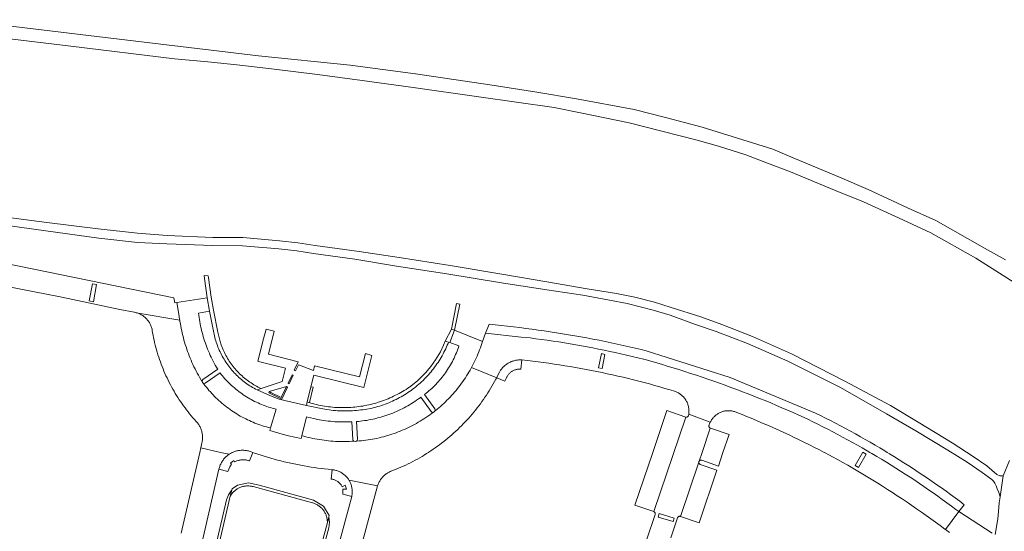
# Model space of a CAD drawing. Extents: x 152825 to 164088, y 457113 to 463005.
# Tile 323 of 364: x 157738 to 157963, y 461982 to 462099. Entities that reach past the tile are written whole.
import ezdxf

# ---------------------------------------------------------------- set-up
doc = ezdxf.new("R2010")
doc.units = 0
doc.header["$LTSCALE"] = 0.5
for name, color, linetype, lineweight in [('B-PV-VH-GESLOTENVERHARDING_ASFALT-GV', 251, 'CONTINUOUS', 18), ('B-PV-VH-ONVERHARD_ZAND-GV', 251, 'CONTINUOUS', 18), ('B-PV-VH-OPENVERHARDING_BETONSTRAATSTEEN-GV', 251, 'CONTINUOUS', 18)]:
    doc.layers.add(name, color=color, linetype=linetype, lineweight=lineweight)

msp = doc.modelspace()

# ---------------------------------------------------------------- linework, layer by layer
at = {"layer": 'B-PV-VH-GESLOTENVERHARDING_ASFALT-GV', "flags": 128}
for points in [[(157962.758, 462043.857), (157957.992, 462046.541), (157946.878, 462052.819), (157940.433, 462055.704), (157931.491, 462059.879), (157924.918, 462062.702), (157914.895, 462066.872), (157909.774, 462069.021), (157893.656, 462074.056), (157885.576, 462076.189), (157878.149, 462078.052), (157864.998, 462080.528), (157855.912, 462082.04), (157845.723, 462083.62), (157828.244, 462086.217), (157813.369, 462088.161), (157792.479, 462090.289), (157753.755, 462094.945), (157723.969, 462098.528)], [(157722.432, 462095.739), (157749.661, 462092.504), (157773.293, 462089.637), (157780.944, 462088.918), (157787.545, 462088.229), (157795.447, 462087.342), (157805.891, 462086.029), (157816.097, 462084.666), (157827.735, 462083.08), (157842.709, 462081.001), (157859.904, 462078.571), (157865.886, 462077.326), (157876.972, 462075.024), (157884.4, 462073.16), (157892.497, 462071.074), (157897.388, 462069.71), (157903.546, 462067.747), (157908.542, 462065.853), (157913.735, 462063.89), (157923.759, 462059.72), (157930.386, 462057.037), (157939.362, 462052.955), (157945.773, 462049.978), (157955.992, 462044.24), (157960.594, 462041.367), (157976.211, 462031.369)], [(157963.656, 461998.167), (157962.228, 461994.662), (157961.554, 461989.859), (157961.368, 461988.529), (157961.201, 461986.569), (157961.058, 461984.89), (157960.424, 461981.293)], [(157959.772, 461981.606), (157952.116, 461986.523), (157949.07, 461982.461), (157950.045, 461981.728)]]:
    msp.add_lwpolyline(points, dxfattribs=at)
at = {"layer": 'B-PV-VH-ONVERHARD_ZAND-GV', "flags": 128}
msp.add_lwpolyline([(157731.351, 462052.185), (157743.972, 462050.455), (157756.058, 462048.751), (157764.895, 462047.776), (157771.572, 462047.499), (157782.048, 462047.095), (157788.822, 462047.021), (157797.084, 462046.317), (157801.221, 462045.895), (157805.04, 462045.32), (157814.47, 462043.979), (157823.945, 462042.443), (157835.39, 462040.679), (157847.851, 462038.641), (157858.204, 462037.017), (157866.401, 462035.765), (157872.489, 462034.688), (157876.561, 462033.882), (157882.451, 462032.402), (157886.339, 462031.241), (157892.138, 462029.113), (157896.833, 462027.534), (157903.971, 462024.801), (157913.176, 462020.775), (157925.146, 462014.757), (157935.683, 462008.743), (157942.363, 462004.883), (157949.637, 462000.541), (157954.08, 461997.743), (157957.45, 461995.421), (157959.682, 461993.85), (157960.033, 461993.417), (157960.32, 461992.966), (157960.62, 461992.412), (157960.9, 461991.738), (157961.23, 461990.894), (157961.554, 461989.859), (157962.228, 461994.662), (157961.485, 461994.676), (157960.82, 461994.975), (157958.498, 461996.932), (157955.379, 461999.041), (157950.621, 462002.139), (157942.882, 462006.887), (157936.545, 462010.695), (157926.176, 462016.218), (157913.981, 462022.471), (157905.119, 462026.388), (157898.101, 462029.15), (157893.306, 462030.88), (157886.534, 462033.01), (157882.783, 462034.214), (157878.31, 462035.324), (157874.067, 462036.157), (157867.384, 462037.239), (157858.224, 462038.836), (157848.434, 462040.529), (157836.189, 462042.529), (157824.525, 462044.416), (157815.401, 462045.781), (157805.42, 462047.148), (157801.47, 462047.756), (157797.259, 462048.186), (157788.912, 462048.897), (157782.094, 462048.971), (157771.648, 462049.374), (157764.926, 462049.899), (157755.918, 462050.927), (157744.243, 462052.312), (157731.887, 462053.932)], dxfattribs=at)
for points in [[(157781.03, 462040.205), (157780.104, 462040.252), (157780.19, 462039.614), (157780.77, 462035.204), (157781.321, 462032.192), (157782.29, 462027.224), (157782.351, 462026.928), (157782.436, 462026.552), (157782.528, 462026.178), (157782.628, 462025.806), (157782.736, 462025.436), (157782.852, 462025.068), (157782.975, 462024.703), (157783.106, 462024.34), (157783.244, 462023.98), (157783.39, 462023.623), (157783.543, 462023.269), (157783.704, 462022.919), (157783.871, 462022.571), (157784.046, 462022.228), (157784.228, 462021.888), (157784.417, 462021.552), (157784.613, 462021.22), (157784.815, 462020.892), (157785.025, 462020.568), (157785.241, 462020.249), (157785.464, 462019.934), (157785.693, 462019.624), (157785.928, 462019.319), (157786.17, 462019.019), (157786.418, 462018.724), (157786.672, 462018.434), (157786.933, 462018.149), (157787.198, 462017.87), (157787.47, 462017.596), (157787.747, 462017.328), (157788.03, 462017.066), (157788.318, 462016.81), (157788.612, 462016.56), (157788.91, 462016.316), (157789.214, 462016.078), (157789.522, 462015.847), (157789.835, 462015.622), (157790.153, 462015.404), (157790.475, 462015.192), (157790.802, 462014.987), (157791.132, 462014.789), (157791.467, 462014.598), (157791.806, 462014.413), (157792.148, 462014.236), (157793.056, 462014.544), (157792.72, 462014.703), (157792.387, 462014.869), (157792.057, 462015.043), (157791.732, 462015.223), (157791.411, 462015.411), (157791.093, 462015.605), (157790.78, 462015.806), (157790.471, 462016.014), (157790.167, 462016.228), (157789.867, 462016.449), (157789.573, 462016.676), (157789.283, 462016.91), (157788.998, 462017.149), (157788.719, 462017.395), (157788.445, 462017.647), (157788.176, 462017.904), (157787.913, 462018.167), (157787.656, 462018.436), (157787.404, 462018.711), (157787.159, 462018.99), (157786.919, 462019.275), (157786.686, 462019.565), (157786.459, 462019.86), (157786.238, 462020.159), (157786.024, 462020.464), (157785.817, 462020.773), (157785.616, 462021.086), (157785.422, 462021.404), (157785.234, 462021.725), (157785.054, 462022.051), (157784.881, 462022.38), (157784.715, 462022.713), (157784.556, 462023.05), (157784.404, 462023.39), (157784.26, 462023.733), (157784.123, 462024.079), (157783.994, 462024.428), (157783.872, 462024.779), (157783.822, 462024.931), (157783.173, 462027.396), (157782.204, 462032.364), (157781.662, 462035.321), (157781.082, 462039.731)], [(157837.158, 462027.798), (157838.357, 462033.79), (157837.61, 462033.904), (157836.448, 462028.096)], [(157837.158, 462027.798), (157836.448, 462028.096), (157835.037, 462025.319), (157835.057, 462025.311), (157835.277, 462025.226), (157835.805, 462025.084), (157836.082, 462025.03)], [(157835.037, 462025.319), (157834.672, 462024.402), (157833.938, 462022.918), (157832.864, 462021.11), (157831.789, 462019.558), (157830.578, 462018.108), (157828.753, 462016.317), (157826.882, 462014.867), (157826.499, 462014.609), (157826.113, 462014.358), (157825.721, 462014.113), (157825.326, 462013.875), (157824.926, 462013.644), (157824.523, 462013.42), (157824.115, 462013.203), (157823.705, 462012.993), (157823.29, 462012.79), (157822.872, 462012.595), (157822.451, 462012.407), (157822.026, 462012.226), (157821.598, 462012.052), (157821.168, 462011.886), (157820.734, 462011.727), (157820.298, 462011.576), (157819.86, 462011.433), (157819.419, 462011.297), (157818.975, 462011.169), (157818.53, 462011.048), (157818.082, 462010.936), (157817.633, 462010.831), (157817.182, 462010.734), (157816.729, 462010.644), (157816.275, 462010.563), (157815.819, 462010.489), (157815.363, 462010.423), (157814.905, 462010.366), (157814.446, 462010.316), (157813.986, 462010.274), (157813.526, 462010.24), (157813.065, 462010.214), (157812.604, 462010.196), (157812.143, 462010.186), (157811.681, 462010.185), (157811.22, 462010.191), (157810.759, 462010.205), (157810.298, 462010.227), (157809.837, 462010.257), (157809.377, 462010.295), (157808.918, 462010.341), (157808.46, 462010.395), (157808.003, 462010.457), (157807.546, 462010.527), (157807.091, 462010.604), (157806.638, 462010.69), (157806.186, 462010.784), (157805.736, 462010.885), (157805.287, 462010.994), (157804.841, 462011.111), (157804.397, 462011.235), (157804.092, 462011.326), (157803.954, 462011.367), (157803.592, 462011.482), (157803.4, 462010.698), (157807.107, 462009.895), (157807.136, 462009.89), (157807.613, 462009.809), (157808.09, 462009.736), (157808.569, 462009.671), (157809.049, 462009.614), (157809.53, 462009.565), (157810.012, 462009.524), (157810.494, 462009.491), (157810.977, 462009.466), (157811.46, 462009.449), (157811.943, 462009.44), (157812.427, 462009.439), (157812.91, 462009.446), (157813.393, 462009.46), (157813.876, 462009.483), (157814.358, 462009.514), (157814.84, 462009.553), (157815.321, 462009.6), (157815.802, 462009.655), (157816.281, 462009.717), (157816.759, 462009.788), (157818.4, 462010.093), (157818.833, 462010.198), (157819.264, 462010.311), (157819.692, 462010.431), (157820.119, 462010.56), (157820.543, 462010.696), (157820.964, 462010.839), (157821.383, 462010.99), (157821.799, 462011.149), (157822.213, 462011.315), (157822.623, 462011.488), (157823.03, 462011.669), (157823.433, 462011.857), (157823.834, 462012.052), (157824.23, 462012.255), (157824.623, 462012.464), (157825.012, 462012.681), (157825.398, 462012.904), (157825.779, 462013.134), (157826.156, 462013.371), (157826.528, 462013.615), (157826.896, 462013.866), (157827.26, 462014.123), (157827.619, 462014.387), (157827.973, 462014.657), (157828.322, 462014.933), (157828.666, 462015.216), (157829.005, 462015.504), (157829.339, 462015.799), (157829.668, 462016.1), (157829.991, 462016.406), (157830.308, 462016.718), (157830.62, 462017.036), (157830.926, 462017.36), (157831.226, 462017.689), (157831.521, 462018.023), (157831.809, 462018.363), (157832.091, 462018.707), (157832.367, 462019.057), (157832.636, 462019.411), (157832.899, 462019.771), (157833.155, 462020.135), (157833.405, 462020.503), (157833.649, 462020.876), (157833.885, 462021.253), (157834.115, 462021.635), (157834.338, 462022.021), (157834.554, 462022.41), (157834.763, 462022.803), (157834.965, 462023.2), (157835.159, 462023.601), (157835.347, 462024.005), (157835.527, 462024.412), (157835.699, 462024.823), (157835.805, 462025.084), (157835.277, 462025.226), (157835.057, 462025.311)], [(157803.592, 462011.482), (157803.954, 462011.367), (157804.092, 462011.326), (157804.95, 462014.839), (157804.442, 462014.963)]]:
    msp.add_lwpolyline(points, close=True, dxfattribs=at)
at = {"layer": 'B-PV-VH-OPENVERHARDING_BETONSTRAATSTEEN-GV', "flags": 128}
for points in [[(157728.472, 462039.089), (157747.646, 462035.309), (157760.884, 462032.529), (157764.146, 462031.914), (157764.217, 462031.901), (157764.414, 462031.859), (157764.589, 462031.815), (157774.536, 462030.092), (157774.497, 462030.36), (157774.426, 462030.898), (157774.409, 462031.039), (157773.844, 462034.121), (157773.374, 462034.048), (157773.162, 462035.232), (157731.187, 462043.77)], [(157886.476, 461980.545), (157888.027, 461985.121), (157888.051, 461985.179), (157888.082, 461985.234), (157888.119, 461985.284), (157888.163, 461985.329), (157888.212, 461985.368), (157888.265, 461985.4), (157888.323, 461985.426), (157888.383, 461985.443), (157888.444, 461985.453), (157888.507, 461985.456), (157888.569, 461985.45), (157888.63, 461985.436), (157888.664, 461985.425), (157892.848, 461997.78), (157892.872, 461997.893), (157892.921, 461997.997), (157893.599, 462000), (157895.474, 462005.536), (157895.418, 462005.562), (157895.365, 462005.596), (157895.318, 462005.635), (157895.275, 462005.681), (157895.24, 462005.732), (157895.21, 462005.787), (157895.188, 462005.845), (157895.174, 462005.905), (157895.168, 462005.967), (157895.169, 462006.029), (157895.179, 462006.09), (157895.196, 462006.15), (157895.202, 462006.165), (157895.26, 462006.348), (157895.325, 462006.529), (157895.398, 462006.707), (157895.468, 462006.86), (157890.576, 462008.686), (157890.552, 462008.538), (157890.523, 462008.388), (157890.501, 462008.329), (157890.472, 462008.273), (157890.436, 462008.221), (157890.393, 462008.174), (157890.345, 462008.133), (157890.293, 462008.098), (157890.236, 462008.07), (157890.176, 462008.049), (157890.114, 462008.036), (157890.051, 462008.032), (157889.988, 462008.035), (157889.926, 462008.046), (157889.883, 462008.058), (157882.595, 461986.516), (157882.879, 461986.244), (157882.908, 461985.852), (157880.986, 461980.258)], [(157772.768, 461949.838), (157783.456, 461996.166), (157783.505, 461996.37), (157783.561, 461996.572), (157783.625, 461996.772), (157783.697, 461996.969), (157783.776, 461997.163), (157783.863, 461997.354), (157783.956, 461997.542), (157784.057, 461997.725), (157784.165, 461997.905), (157784.279, 461998.081), (157784.401, 461998.252), (157784.528, 461998.419), (157784.662, 461998.58), (157784.802, 461998.736), (157784.948, 461998.887), (157785.099, 461999.032), (157785.256, 461999.172), (157785.418, 461999.305), (157785.585, 461999.432), (157785.757, 461999.552), (157785.769, 461999.561), (157783.819, 462000), (157779.321, 462001.013), (157779.087, 462000), (157774.832, 461981.606)], [(157805.34, 461939.082), (157819.632, 461992.351), (157813.131, 461993.642), (157813.194, 461993.535), (157813.29, 461993.359), (157813.378, 461993.179), (157813.459, 461992.996), (157813.533, 461992.81), (157813.599, 461992.621), (157813.658, 461992.429), (157813.709, 461992.236), (157813.753, 461992.04), (157813.788, 461991.843), (157813.815, 461991.645), (157813.835, 461991.445), (157813.847, 461991.245), (157813.85, 461991.045), (157813.846, 461990.845), (157813.834, 461990.645), (157813.813, 461990.446), (157813.785, 461990.247), (157813.749, 461990.05), (157813.723, 461989.931), (157803.979, 461953.798)]]:
    msp.add_lwpolyline(points, dxfattribs=at)
for points in [[(157755.577, 462038.225), (157754.595, 462038.411), (157753.85, 462034.481), (157754.832, 462034.295)], [(157753.85, 462034.481), (157754.595, 462038.411), (157755.577, 462038.225), (157754.832, 462034.295)], [(157781.321, 462032.192), (157780.77, 462035.204), (157773.844, 462034.121), (157774.409, 462031.039), (157774.426, 462030.898), (157774.497, 462030.36), (157774.536, 462030.092), (157774.575, 462029.824), (157774.661, 462029.289), (157774.755, 462028.755), (157774.858, 462028.222), (157774.967, 462027.691), (157775.085, 462027.162), (157775.211, 462026.634), (157775.344, 462026.109), (157775.485, 462025.585), (157775.634, 462025.064), (157775.79, 462024.545), (157775.954, 462024.028), (157776.126, 462023.513), (157776.305, 462023.002), (157776.492, 462022.492), (157776.686, 462021.986), (157776.888, 462021.483), (157777.097, 462020.983), (157777.313, 462020.486), (157777.537, 462019.992), (157777.768, 462019.501), (157778.006, 462019.014), (157778.251, 462018.53), (157778.504, 462018.051), (157778.764, 462017.574), (157779.03, 462017.102), (157779.304, 462016.634), (157779.584, 462016.17), (157779.606, 462016.14), (157779.636, 462016.397), (157779.792, 462016.604), (157783.179, 462018.916), (157783.129, 462018.998), (157782.873, 462019.43), (157782.624, 462019.866), (157782.382, 462020.306), (157782.147, 462020.749), (157781.919, 462021.196), (157781.698, 462021.647), (157781.484, 462022.101), (157781.278, 462022.559), (157781.079, 462023.02), (157780.888, 462023.484), (157780.703, 462023.951), (157780.527, 462024.42), (157780.357, 462024.893), (157780.196, 462025.368), (157780.042, 462025.846), (157779.895, 462026.326), (157779.756, 462026.808), (157779.625, 462027.293), (157779.502, 462027.78), (157779.386, 462028.268), (157779.278, 462028.758), (157779.179, 462029.25), (157779.086, 462029.744), (157779.002, 462030.238), (157778.926, 462030.734), (157778.858, 462031.232), (157778.797, 462031.73)], [(157774.536, 462030.092), (157764.589, 462031.815), (157764.61, 462031.809), (157764.803, 462031.752), (157764.994, 462031.687), (157765.181, 462031.614), (157765.366, 462031.534), (157765.548, 462031.447), (157765.726, 462031.352), (157765.9, 462031.251), (157766.07, 462031.143), (157766.236, 462031.028), (157766.396, 462030.906), (157766.552, 462030.779), (157766.703, 462030.645), (157766.848, 462030.505), (157766.988, 462030.36), (157767.122, 462030.209), (157767.249, 462030.053), (157767.371, 462029.892), (157767.486, 462029.727), (157767.594, 462029.557), (157767.695, 462029.383), (157767.79, 462029.205), (157767.877, 462029.023), (157767.957, 462028.838), (157768.03, 462028.65), (157768.095, 462028.459), (157768.152, 462028.266), (157768.202, 462028.071), (157768.249, 462027.779), (157768.344, 462027.217), (157768.448, 462026.657), (157768.559, 462026.099), (157768.678, 462025.542), (157768.805, 462024.987), (157768.94, 462024.434), (157769.082, 462023.883), (157769.232, 462023.333), (157769.39, 462022.786), (157769.556, 462022.242), (157769.729, 462021.699), (157769.91, 462021.159), (157770.098, 462020.622), (157770.294, 462020.087), (157770.497, 462019.555), (157770.708, 462019.027), (157770.927, 462018.501), (157771.152, 462017.978), (157771.385, 462017.458), (157771.626, 462016.942), (157771.873, 462016.429), (157772.128, 462015.92), (157772.389, 462015.414), (157772.658, 462014.912), (157772.934, 462014.414), (157773.217, 462013.92), (157773.507, 462013.43), (157773.803, 462012.944), (157774.107, 462012.462), (157774.417, 462011.984), (157774.734, 462011.511), (157775.057, 462011.043), (157775.387, 462010.579), (157775.724, 462010.119), (157776.067, 462009.665), (157776.416, 462009.215), (157776.771, 462008.77), (157777.133, 462008.331), (157777.501, 462007.896), (157777.875, 462007.467), (157778.255, 462007.043), (157778.641, 462006.624), (157778.73, 462006.502), (157778.847, 462006.33), (157778.957, 462006.153), (157779.06, 462005.973), (157779.157, 462005.788), (157779.246, 462005.6), (157779.328, 462005.409), (157779.402, 462005.214), (157779.469, 462005.017), (157779.529, 462004.818), (157779.58, 462004.616), (157779.624, 462004.413), (157779.66, 462004.208), (157779.688, 462004.002), (157779.708, 462003.795), (157779.72, 462003.587), (157779.725, 462003.379), (157779.721, 462003.171), (157779.709, 462002.963), (157779.689, 462002.756), (157779.661, 462002.549), (157779.626, 462002.345), (157779.582, 462002.141), (157779.321, 462001.013), (157783.819, 462000), (157785.769, 461999.561), (157785.933, 461999.666), (157786.113, 461999.773), (157786.297, 461999.873), (157786.486, 461999.966), (157786.562, 462000), (157786.677, 462000.052), (157786.871, 462000.13), (157787.069, 462000.201), (157787.269, 462000.264), (157787.471, 462000.32), (157787.675, 462000.367), (157787.881, 462000.407), (157788.088, 462000.44), (157788.297, 462000.464), (157788.506, 462000.48), (157788.715, 462000.488), (157788.925, 462000.489), (157789.135, 462000.481), (157789.344, 462000.465), (157789.552, 462000.442), (157789.759, 462000.41), (157789.965, 462000.371), (157790.17, 462000.323), (157790.372, 462000.268), (157790.572, 462000.205), (157790.77, 462000.135), (157790.83, 462000.112), (157791.151, 462000), (157791.569, 461999.854), (157792.31, 461999.605), (157793.054, 461999.362), (157793.8, 461999.128), (157794.549, 461998.9), (157795.3, 461998.681), (157796.053, 461998.469), (157796.808, 461998.265), (157797.566, 461998.069), (157798.325, 461997.881), (157799.086, 461997.7), (157799.849, 461997.527), (157800.614, 461997.362), (157801.38, 461997.204), (157802.148, 461997.055), (157802.918, 461996.913), (157803.689, 461996.78), (157804.461, 461996.654), (157805.234, 461996.536), (157806.009, 461996.426), (157806.785, 461996.324), (157807.561, 461996.23), (157808.339, 461996.143), (157809.117, 461996.065), (157809.31, 461996.047), (157809.509, 461996.024), (157809.707, 461995.993), (157809.903, 461995.954), (157810.098, 461995.908), (157810.291, 461995.854), (157810.481, 461995.792), (157810.669, 461995.722), (157810.854, 461995.645), (157811.036, 461995.561), (157811.214, 461995.469), (157811.389, 461995.371), (157811.559, 461995.265), (157811.725, 461995.153), (157811.886, 461995.035), (157812.043, 461994.91), (157812.194, 461994.778), (157812.34, 461994.641), (157812.481, 461994.499), (157812.615, 461994.35), (157812.744, 461994.197), (157812.866, 461994.038), (157812.982, 461993.875), (157813.091, 461993.707), (157813.131, 461993.642), (157819.632, 461992.351), (157819.692, 461992.545), (157819.761, 461992.736), (157819.836, 461992.925), (157819.919, 461993.11), (157820.009, 461993.292), (157820.107, 461993.47), (157820.211, 461993.644), (157820.322, 461993.814), (157820.44, 461993.98), (157820.564, 461994.141), (157820.694, 461994.296), (157820.83, 461994.447), (157820.972, 461994.592), (157821.12, 461994.731), (157821.273, 461994.865), (157821.431, 461994.992), (157821.595, 461995.113), (157821.762, 461995.227), (157821.935, 461995.335), (157822.111, 461995.435), (157822.291, 461995.529), (157822.475, 461995.616), (157822.661, 461995.695), (157822.719, 461995.718), (157823.28, 461995.934), (157823.838, 461996.157), (157824.392, 461996.387), (157824.944, 461996.625), (157825.493, 461996.87), (157826.038, 461997.122), (157826.58, 461997.382), (157827.118, 461997.649), (157827.653, 461997.923), (157828.184, 461998.204), (157828.711, 461998.492), (157829.234, 461998.788), (157829.754, 461999.09), (157830.269, 461999.398), (157830.78, 461999.714), (157831.229, 462000), (157831.287, 462000.037), (157831.79, 462000.366), (157832.288, 462000.702), (157832.781, 462001.045), (157833.27, 462001.394), (157833.754, 462001.749), (157834.234, 462002.111), (157834.709, 462002.48), (157835.178, 462002.854), (157835.643, 462003.235), (157836.102, 462003.622), (157836.557, 462004.015), (157837.006, 462004.415), (157837.45, 462004.82), (157837.888, 462005.231), (157838.321, 462005.647), (157838.748, 462006.07), (157839.17, 462006.498), (157839.585, 462006.932), (157839.995, 462007.371), (157840.399, 462007.815), (157840.798, 462008.265), (157841.19, 462008.72), (157841.576, 462009.181), (157841.956, 462009.646), (157842.329, 462010.117), (157842.697, 462010.592), (157843.058, 462011.073), (157843.412, 462011.558), (157843.76, 462012.047), (157844.102, 462012.542), (157844.437, 462013.041), (157844.765, 462013.544), (157845.086, 462014.051), (157845.401, 462014.563), (157845.709, 462015.079), (157846.01, 462015.599), (157846.304, 462016.123), (157846.591, 462016.651), (157846.781, 462017.01), (157841.023, 462019.31), (157840.953, 462019.183), (157840.703, 462018.738), (157840.446, 462018.296), (157840.182, 462017.859), (157839.911, 462017.427), (157839.633, 462016.998), (157839.349, 462016.574), (157839.058, 462016.154), (157838.761, 462015.739), (157838.457, 462015.329), (157838.147, 462014.924), (157837.83, 462014.523), (157837.508, 462014.128), (157837.179, 462013.737), (157836.844, 462013.352), (157836.503, 462012.972), (157836.156, 462012.597), (157835.803, 462012.228), (157835.444, 462011.865), (157835.08, 462011.507), (157834.71, 462011.155), (157834.335, 462010.809), (157833.955, 462010.468), (157833.569, 462010.134), (157833.178, 462009.806), (157832.782, 462009.484), (157832.712, 462009.428), (157832.637, 462009.303), (157832.529, 462009.204), (157832.412, 462009.144), (157832.284, 462009.116), (157831.878, 462008.81), (157831.466, 462008.511), (157831.05, 462008.219), (157830.63, 462007.933), (157830.205, 462007.653), (157829.776, 462007.381), (157829.342, 462007.115), (157828.905, 462006.856), (157828.463, 462006.604), (157828.018, 462006.358), (157827.568, 462006.12), (157827.115, 462005.889), (157826.659, 462005.665), (157826.199, 462005.449), (157825.735, 462005.239), (157825.269, 462005.037), (157824.799, 462004.843), (157824.326, 462004.655), (157823.85, 462004.476), (157823.372, 462004.303), (157822.891, 462004.139), (157822.407, 462003.981), (157821.921, 462003.832), (157821.433, 462003.69), (157820.942, 462003.556), (157820.45, 462003.429), (157819.955, 462003.311), (157819.459, 462003.2), (157818.961, 462003.097), (157818.462, 462003.001), (157817.961, 462002.914), (157817.458, 462002.834), (157816.955, 462002.763), (157816.45, 462002.699), (157815.945, 462002.644), (157815.439, 462002.596), (157814.932, 462002.556), (157814.782, 462002.546), (157814.513, 462002.474), (157814.246, 462002.554), (157813.722, 462002.521), (157813.197, 462002.497), (157812.671, 462002.48), (157812.146, 462002.471), (157811.621, 462002.471), (157811.095, 462002.478), (157810.57, 462002.494), (157810.045, 462002.517), (157809.52, 462002.548), (157808.996, 462002.587), (157808.473, 462002.635), (157807.951, 462002.69), (157807.429, 462002.753), (157806.908, 462002.824), (157806.389, 462002.903), (157805.87, 462002.99), (157805.354, 462003.085), (157804.838, 462003.188), (157804.324, 462003.298), (157803.813, 462003.417), (157803.302, 462003.543), (157802.794, 462003.677), (157802.369, 462003.795), (157802.214, 462003.181), (157799.353, 462003.803), (157797.852, 462004.143), (157795.024, 462004.98), (157795.202, 462005.566), (157794.753, 462005.679), (157794.305, 462005.799), (157793.86, 462005.927), (157793.417, 462006.063), (157792.977, 462006.206), (157792.539, 462006.357), (157792.103, 462006.516), (157791.671, 462006.682), (157791.241, 462006.855), (157790.815, 462007.036), (157790.391, 462007.224), (157789.971, 462007.42), (157789.555, 462007.622), (157789.142, 462007.832), (157788.732, 462008.049), (157788.327, 462008.273), (157787.925, 462008.504), (157787.528, 462008.742), (157787.134, 462008.987), (157786.745, 462009.238), (157786.36, 462009.496), (157785.98, 462009.761), (157785.605, 462010.032), (157785.234, 462010.31), (157784.868, 462010.594), (157784.507, 462010.884), (157784.151, 462011.181), (157783.8, 462011.483), (157783.455, 462011.792), (157783.115, 462012.106), (157782.78, 462012.427), (157782.451, 462012.753), (157782.127, 462013.085), (157781.81, 462013.422), (157781.498, 462013.765), (157781.192, 462014.113), (157780.893, 462014.466), (157780.599, 462014.824), (157780.312, 462015.188), (157780.031, 462015.556), (157779.92, 462015.705), (157779.869, 462015.776), (157779.693, 462015.926), (157779.606, 462016.14), (157779.584, 462016.17), (157779.304, 462016.634), (157779.03, 462017.102), (157778.764, 462017.574), (157778.504, 462018.051), (157778.251, 462018.53), (157778.006, 462019.014), (157777.768, 462019.501), (157777.537, 462019.992), (157777.313, 462020.486), (157777.097, 462020.983), (157776.888, 462021.483), (157776.686, 462021.986), (157776.492, 462022.492), (157776.305, 462023.002), (157776.126, 462023.513), (157775.954, 462024.028), (157775.79, 462024.545), (157775.634, 462025.064), (157775.485, 462025.585), (157775.344, 462026.109), (157775.211, 462026.634), (157775.085, 462027.162), (157774.967, 462027.691), (157774.858, 462028.222), (157774.755, 462028.755), (157774.661, 462029.289), (157774.575, 462029.824)], [(157792.148, 462014.236), (157795.242, 462012.861), (157797.187, 462012.155), (157800.095, 462011.4), (157803.4, 462010.698), (157803.592, 462011.482), (157804.442, 462014.963), (157805.088, 462017.61), (157816.507, 462014.778), (157818.316, 462022.09), (157816.853, 462022.502), (157815.54, 462017.196), (157805.268, 462019.74), (157805.005, 462018.674), (157801.57, 462019.935), (157800.901, 462018.552), (157800.615, 462018.687), (157801.547, 462020.651), (157794.753, 462022.337), (157796.069, 462027.614), (157794.211, 462028.089), (157793.642, 462025.863), (157792.334, 462020.741), (157792.778, 462020.631), (157798.631, 462019.186), (157797.844, 462016.166), (157793.056, 462014.544)], [(157843.548, 462025.279), (157837.158, 462027.798), (157836.082, 462025.03), (157838.172, 462024.235), (157838.05, 462023.877), (157837.904, 462023.471), (157837.75, 462023.069), (157837.589, 462022.669), (157837.42, 462022.273), (157837.245, 462021.879), (157837.061, 462021.489), (157836.871, 462021.103), (157836.674, 462020.72), (157836.469, 462020.34), (157836.258, 462019.965), (157836.039, 462019.594), (157835.814, 462019.226), (157835.582, 462018.863), (157835.343, 462018.505), (157835.097, 462018.151), (157834.845, 462017.801), (157834.587, 462017.456), (157834.322, 462017.116), (157834.051, 462016.781), (157833.774, 462016.451), (157833.491, 462016.127), (157833.201, 462015.808), (157832.906, 462015.494), (157832.605, 462015.185), (157832.299, 462014.882), (157831.986, 462014.585), (157831.669, 462014.294), (157831.346, 462014.009), (157831.018, 462013.73), (157830.684, 462013.457), (157830.346, 462013.19), (157832.667, 462009.907), (157832.749, 462009.673), (157832.712, 462009.428), (157832.782, 462009.484), (157833.178, 462009.806), (157833.569, 462010.134), (157833.955, 462010.468), (157834.335, 462010.809), (157834.71, 462011.155), (157835.08, 462011.507), (157835.444, 462011.865), (157835.803, 462012.228), (157836.156, 462012.597), (157836.503, 462012.972), (157836.844, 462013.352), (157837.179, 462013.737), (157837.508, 462014.128), (157837.83, 462014.523), (157838.147, 462014.924), (157838.457, 462015.329), (157838.761, 462015.739), (157839.058, 462016.154), (157839.349, 462016.574), (157839.633, 462016.998), (157839.911, 462017.427), (157840.182, 462017.859), (157840.446, 462018.296), (157840.703, 462018.738), (157840.953, 462019.183), (157841.023, 462019.31), (157841.196, 462019.631), (157841.432, 462020.084), (157841.661, 462020.541), (157841.883, 462021), (157842.098, 462021.464), (157842.305, 462021.93), (157842.505, 462022.4), (157842.698, 462022.873), (157842.883, 462023.349), (157843.06, 462023.827), (157843.231, 462024.309), (157843.393, 462024.793)], [(157846.432, 462029.034), (157845.03, 462029.169), (157844.256, 462027.138), (157852.366, 462026.239), (157854.416, 462026.059), (157855.718, 462025.892), (157857.02, 462025.717), (157858.32, 462025.534), (157859.62, 462025.343), (157860.918, 462025.145), (157862.215, 462024.938), (157863.51, 462024.724), (157864.804, 462024.501), (157866.097, 462024.271), (157867.389, 462024.033), (157868.679, 462023.787), (157869.967, 462023.533), (157871.254, 462023.271), (157872.539, 462023.002), (157873.823, 462022.724), (157875.104, 462022.439), (157876.385, 462022.146), (157877.663, 462021.845), (157878.939, 462021.537), (157880.214, 462021.22), (157880.327, 462021.192), (157881.668, 462020.82), (157883.006, 462020.44), (157884.343, 462020.052), (157885.677, 462019.657), (157887.008, 462019.254), (157888.338, 462018.844), (157889.665, 462018.426), (157890.989, 462018), (157892.312, 462017.567), (157893.631, 462017.126), (157894.948, 462016.677), (157896.263, 462016.221), (157897.574, 462015.757), (157898.884, 462015.286), (157900.19, 462014.807), (157901.494, 462014.321), (157902.794, 462013.827), (157904.092, 462013.326), (157905.387, 462012.817), (157906.679, 462012.301), (157907.969, 462011.778), (157909.255, 462011.247), (157910.538, 462010.709), (157911.818, 462010.163), (157913.094, 462009.61), (157914.368, 462009.05), (157915.638, 462008.482), (157916.905, 462007.907), (157917.691, 462007.546), (157918.84, 462006.988), (157919.985, 462006.423), (157921.126, 462005.85), (157922.264, 462005.271), (157923.398, 462004.684), (157924.529, 462004.09), (157925.656, 462003.49), (157926.779, 462002.882), (157927.898, 462002.267), (157929.013, 462001.645), (157930.125, 462001.016), (157931.232, 462000.38), (157931.885, 462000), (157932.336, 461999.737), (157933.435, 461999.088), (157934.53, 461998.431), (157935.621, 461997.768), (157936.708, 461997.098), (157937.791, 461996.421), (157938.87, 461995.737), (157939.944, 461995.047), (157941.014, 461994.349), (157942.079, 461993.645), (157943.14, 461992.935), (157944.197, 461992.218), (157945.249, 461991.494), (157946.296, 461990.763), (157947.339, 461990.027), (157948.378, 461989.283), (157949.411, 461988.533), (157950.44, 461987.777), (157951.464, 461987.014), (157952.116, 461986.523), (157953.389, 461988.079), (157953.37, 461988.093), (157952.341, 461988.866), (157951.307, 461989.633), (157950.269, 461990.393), (157949.225, 461991.147), (157948.177, 461991.895), (157947.125, 461992.635), (157946.067, 461993.37), (157945.006, 461994.097), (157943.939, 461994.818), (157942.869, 461995.533), (157941.794, 461996.241), (157940.714, 461996.942), (157939.63, 461997.636), (157938.542, 461998.323), (157937.45, 461999.004), (157936.353, 461999.678), (157935.822, 462000), (157935.252, 462000.345), (157934.147, 462001.006), (157933.038, 462001.659), (157931.925, 462002.306), (157930.808, 462002.945), (157929.687, 462003.578), (157928.563, 462004.204), (157927.434, 462004.822), (157926.301, 462005.434), (157925.165, 462006.039), (157924.025, 462006.636), (157922.881, 462007.227), (157921.734, 462007.81), (157920.583, 462008.386), (157919.428, 462008.955), (157899.974, 462017.042), (157880.842, 462023.146), (157879.739, 462023.413), (157878.368, 462023.738), (157876.996, 462024.054), (157875.622, 462024.363), (157874.245, 462024.665), (157872.868, 462024.958), (157871.489, 462025.243), (157870.108, 462025.521), (157868.725, 462025.791), (157867.341, 462026.053), (157865.956, 462026.307), (157864.569, 462026.553), (157863.181, 462026.791), (157861.792, 462027.022), (157860.401, 462027.244), (157859.009, 462027.459), (157857.615, 462027.666), (157856.221, 462027.864), (157854.826, 462028.055), (157853.429, 462028.238), (157852.032, 462028.413), (157850.633, 462028.58), (157849.234, 462028.739), (157847.833, 462028.891)], [(157852.544, 462021.068), (157853.769, 462020.93), (157854.993, 462020.784), (157856.216, 462020.631), (157857.438, 462020.469), (157858.659, 462020.299), (157859.879, 462020.122), (157861.098, 462019.936), (157862.315, 462019.743), (157863.531, 462019.542), (157864.746, 462019.332), (157865.96, 462019.115), (157867.172, 462018.891), (157868.382, 462018.658), (157869.591, 462018.417), (157870.799, 462018.169), (157872.004, 462017.913), (157873.208, 462017.648), (157874.411, 462017.377), (157875.611, 462017.097), (157876.81, 462016.809), (157878.007, 462016.514), (157879.202, 462016.211), (157880.395, 462015.9), (157881.585, 462015.582), (157882.774, 462015.256), (157883.961, 462014.922), (157885.145, 462014.58), (157886.328, 462014.231), (157887.317, 462013.932), (157887.502, 462013.867), (157887.684, 462013.795), (157887.863, 462013.716), (157888.039, 462013.629), (157888.211, 462013.535), (157888.379, 462013.434), (157888.543, 462013.326), (157888.702, 462013.212), (157888.856, 462013.092), (157889.005, 462012.965), (157889.15, 462012.832), (157889.288, 462012.694), (157889.421, 462012.549), (157889.548, 462012.4), (157889.668, 462012.245), (157889.782, 462012.086), (157889.89, 462011.922), (157889.991, 462011.755), (157890.084, 462011.582), (157890.171, 462011.407), (157890.251, 462011.228), (157890.323, 462011.046), (157890.387, 462010.861), (157890.444, 462010.673), (157890.494, 462010.484), (157890.535, 462010.292), (157890.569, 462010.099), (157890.595, 462009.905), (157890.613, 462009.71), (157890.622, 462009.514), (157890.624, 462009.318), (157890.618, 462009.122), (157890.604, 462008.927), (157890.582, 462008.732), (157890.576, 462008.686), (157895.468, 462006.86), (157895.479, 462006.882), (157895.566, 462007.054), (157895.661, 462007.221), (157895.762, 462007.385), (157895.87, 462007.544), (157895.985, 462007.698), (157896.106, 462007.848), (157896.233, 462007.992), (157896.366, 462008.131), (157896.505, 462008.265), (157896.649, 462008.392), (157896.798, 462008.514), (157896.952, 462008.629), (157897.111, 462008.737), (157897.274, 462008.839), (157897.442, 462008.934), (157897.613, 462009.022), (157897.787, 462009.103), (157897.965, 462009.176), (157898.146, 462009.242), (157898.329, 462009.301), (157898.515, 462009.352), (157898.702, 462009.395), (157898.891, 462009.43), (157899.082, 462009.457), (157899.273, 462009.477), (157899.465, 462009.488), (157899.657, 462009.491), (157899.85, 462009.487), (157900.042, 462009.474), (157900.233, 462009.453), (157900.423, 462009.425), (157900.612, 462009.389), (157900.8, 462009.344), (157900.985, 462009.292), (157901.168, 462009.233), (157901.348, 462009.166), (157901.525, 462009.091), (157901.563, 462009.074), (157902.764, 462008.596), (157903.962, 462008.111), (157905.157, 462007.618), (157906.348, 462007.118), (157907.537, 462006.611), (157908.723, 462006.096), (157909.905, 462005.574), (157911.084, 462005.045), (157912.26, 462004.508), (157913.432, 462003.964), (157914.601, 462003.413), (157915.767, 462002.855), (157916.929, 462002.289), (157918.087, 462001.717), (157919.243, 462001.137), (157920.394, 462000.55), (157921.456, 462000), (157921.542, 461999.955), (157922.686, 461999.354), (157923.35, 461999.001), (157924.51, 461998.36), (157925.667, 461997.711), (157926.82, 461997.056), (157927.969, 461996.394), (157929.113, 461995.724), (157930.254, 461995.048), (157931.391, 461994.365), (157932.523, 461993.675), (157933.651, 461992.979), (157934.775, 461992.275), (157935.895, 461991.565), (157937.01, 461990.848), (157938.121, 461990.124), (157939.228, 461989.394), (157940.33, 461988.657), (157941.428, 461987.913), (157942.521, 461987.163), (157943.61, 461986.406), (157944.694, 461985.643), (157945.774, 461984.873), (157946.849, 461984.096), (157947.919, 461983.313), (157948.984, 461982.524), (157949.07, 461982.461), (157952.116, 461986.523), (157951.464, 461987.014), (157950.44, 461987.777), (157949.411, 461988.533), (157948.378, 461989.283), (157947.339, 461990.027), (157946.296, 461990.763), (157945.249, 461991.494), (157944.197, 461992.218), (157943.14, 461992.935), (157942.079, 461993.645), (157941.014, 461994.349), (157939.944, 461995.047), (157938.87, 461995.737), (157937.791, 461996.421), (157936.708, 461997.098), (157935.621, 461997.768), (157934.53, 461998.431), (157933.435, 461999.088), (157932.336, 461999.737), (157931.885, 462000), (157931.232, 462000.38), (157930.125, 462001.016), (157929.013, 462001.645), (157927.898, 462002.267), (157926.779, 462002.882), (157925.656, 462003.49), (157924.529, 462004.09), (157923.398, 462004.684), (157922.264, 462005.271), (157921.126, 462005.85), (157919.985, 462006.423), (157918.84, 462006.988), (157917.691, 462007.546), (157916.905, 462007.907), (157915.638, 462008.482), (157914.368, 462009.05), (157913.094, 462009.61), (157911.818, 462010.163), (157910.538, 462010.709), (157909.255, 462011.247), (157907.969, 462011.778), (157906.679, 462012.301), (157905.387, 462012.817), (157904.092, 462013.326), (157902.794, 462013.827), (157901.494, 462014.321), (157900.19, 462014.807), (157898.884, 462015.286), (157897.574, 462015.757), (157896.263, 462016.221), (157894.948, 462016.677), (157893.631, 462017.126), (157892.312, 462017.567), (157890.989, 462018), (157889.665, 462018.426), (157888.338, 462018.844), (157887.008, 462019.254), (157885.677, 462019.657), (157884.343, 462020.052), (157883.006, 462020.44), (157881.668, 462020.82), (157880.327, 462021.192), (157880.214, 462021.22), (157878.939, 462021.537), (157877.663, 462021.845), (157876.385, 462022.146), (157875.104, 462022.439), (157873.823, 462022.724), (157872.539, 462023.002), (157871.254, 462023.271), (157869.967, 462023.533), (157868.679, 462023.787), (157867.389, 462024.033), (157866.097, 462024.271), (157864.804, 462024.501), (157863.51, 462024.724), (157862.215, 462024.938), (157860.918, 462025.145), (157859.62, 462025.343), (157858.32, 462025.534), (157857.02, 462025.717), (157855.718, 462025.892), (157854.416, 462026.059), (157852.366, 462026.239), (157844.256, 462027.138), (157843.548, 462025.279), (157843.393, 462024.793), (157843.231, 462024.309), (157843.06, 462023.827), (157842.883, 462023.349), (157842.698, 462022.873), (157842.505, 462022.4), (157842.305, 462021.93), (157842.098, 462021.464), (157841.883, 462021), (157841.661, 462020.541), (157841.432, 462020.084), (157841.196, 462019.631), (157841.023, 462019.31), (157846.781, 462017.01), (157846.871, 462017.182), (157847.144, 462017.718), (157847.409, 462018.257), (157847.548, 462018.545), (157847.667, 462018.72), (157847.792, 462018.89), (157847.924, 462019.055), (157848.062, 462019.215), (157848.205, 462019.37), (157848.355, 462019.519), (157848.51, 462019.663), (157848.67, 462019.801), (157848.836, 462019.932), (157849.006, 462020.057), (157849.181, 462020.176), (157849.36, 462020.287), (157849.544, 462020.392), (157849.731, 462020.49), (157849.922, 462020.581), (157850.116, 462020.664), (157850.313, 462020.74), (157850.513, 462020.809), (157850.715, 462020.87), (157850.92, 462020.923), (157851.126, 462020.968), (157851.334, 462021.006), (157851.543, 462021.036), (157851.754, 462021.058), (157851.964, 462021.071), (157852.176, 462021.077), (157852.387, 462021.075)], [(157852.387, 462021.075), (157852.176, 462021.077), (157851.964, 462021.071), (157851.754, 462021.058), (157851.543, 462021.036), (157851.334, 462021.006), (157851.126, 462020.968), (157850.92, 462020.923), (157850.715, 462020.87), (157850.513, 462020.809), (157850.313, 462020.74), (157850.116, 462020.664), (157849.922, 462020.581), (157849.731, 462020.49), (157849.544, 462020.392), (157849.36, 462020.287), (157849.181, 462020.176), (157849.006, 462020.057), (157848.836, 462019.932), (157848.67, 462019.801), (157848.51, 462019.663), (157848.355, 462019.519), (157848.205, 462019.37), (157848.062, 462019.215), (157847.924, 462019.055), (157847.792, 462018.89), (157847.667, 462018.72), (157847.548, 462018.545), (157847.409, 462018.257), (157847.144, 462017.718), (157846.871, 462017.182), (157846.781, 462017.01), (157848.621, 462016.214), (157848.639, 462016.25), (157848.918, 462016.797), (157849.189, 462017.348), (157849.213, 462017.389), (157849.3, 462017.525), (157849.393, 462017.656), (157849.492, 462017.783), (157849.598, 462017.904), (157849.71, 462018.021), (157849.827, 462018.131), (157849.949, 462018.236), (157850.077, 462018.334), (157850.209, 462018.426), (157850.346, 462018.511), (157850.487, 462018.589), (157850.631, 462018.661), (157850.779, 462018.724), (157850.93, 462018.781), (157851.084, 462018.83), (157851.239, 462018.871), (157851.397, 462018.905), (157851.556, 462018.931), (157851.716, 462018.948), (157851.877, 462018.958), (157852.269, 462018.917), (157852.544, 462021.068)], [(157871.471, 462022.325), (157870.802, 462019.094), (157870.018, 462019.256), (157870.688, 462022.487)], [(157871.471, 462022.325), (157870.688, 462022.487), (157870.018, 462019.256), (157870.802, 462019.094)], [(157783.985, 462017.757), (157783.719, 462018.093), (157780.353, 462015.797), (157780.114, 462015.723), (157779.869, 462015.776), (157779.92, 462015.705), (157780.031, 462015.556), (157780.312, 462015.188), (157780.599, 462014.824), (157780.893, 462014.466), (157781.192, 462014.113), (157781.498, 462013.765), (157781.81, 462013.422), (157782.127, 462013.085), (157782.451, 462012.753), (157782.78, 462012.427), (157783.115, 462012.106), (157783.455, 462011.792), (157783.8, 462011.483), (157784.151, 462011.181), (157784.507, 462010.884), (157784.868, 462010.594), (157785.234, 462010.31), (157785.605, 462010.032), (157785.98, 462009.761), (157786.36, 462009.496), (157786.745, 462009.238), (157787.134, 462008.987), (157787.528, 462008.742), (157787.925, 462008.504), (157788.327, 462008.273), (157788.732, 462008.049), (157789.142, 462007.832), (157789.555, 462007.622), (157789.971, 462007.42), (157790.391, 462007.224), (157790.815, 462007.036), (157791.241, 462006.855), (157791.671, 462006.682), (157792.103, 462006.516), (157792.539, 462006.357), (157792.977, 462006.206), (157793.417, 462006.063), (157793.86, 462005.927), (157794.305, 462005.799), (157794.753, 462005.679), (157795.202, 462005.566), (157796.499, 462009.842), (157796.421, 462009.861), (157796.005, 462009.966), (157795.592, 462010.079), (157795.181, 462010.2), (157794.772, 462010.328), (157794.366, 462010.464), (157793.962, 462010.608), (157793.561, 462010.759), (157793.163, 462010.918), (157792.768, 462011.083), (157792.376, 462011.257), (157791.988, 462011.437), (157791.603, 462011.625), (157791.221, 462011.82), (157790.843, 462012.022), (157790.469, 462012.231), (157790.099, 462012.447), (157789.733, 462012.67), (157789.372, 462012.9), (157789.014, 462013.136), (157788.661, 462013.379), (157788.313, 462013.628), (157787.97, 462013.885), (157787.631, 462014.147), (157787.297, 462014.416), (157786.968, 462014.69), (157786.645, 462014.971), (157786.327, 462015.258), (157786.014, 462015.551), (157785.707, 462015.85), (157785.405, 462016.154), (157785.109, 462016.464), (157784.819, 462016.779), (157784.535, 462017.1), (157784.257, 462017.426)], [(157800.131, 462017.684), (157800.417, 462017.549), (157799.488, 462015.622), (157799.204, 462015.761)], [(157794.929, 462013.843), (157798.841, 462014.988), (157799.106, 462014.858), (157797.784, 462012.116), (157794.798, 462013.559)], [(157798.841, 462014.988), (157794.929, 462013.843), (157795.279, 462013.659), (157797.64, 462012.513), (157798.753, 462014.849)], [(157831.824, 462009.329), (157829.51, 462012.592), (157829.303, 462012.438), (157828.918, 462012.159), (157828.528, 462011.886), (157828.133, 462011.62), (157827.734, 462011.361), (157827.331, 462011.108), (157826.924, 462010.862), (157826.512, 462010.624), (157826.097, 462010.391), (157825.678, 462010.167), (157825.255, 462009.949), (157824.828, 462009.738), (157824.398, 462009.534), (157823.965, 462009.338), (157823.528, 462009.149), (157823.088, 462008.968), (157822.645, 462008.794), (157822.2, 462008.627), (157821.751, 462008.468), (157821.301, 462008.316), (157820.847, 462008.172), (157820.391, 462008.036), (157819.933, 462007.907), (157819.473, 462007.786), (157819.011, 462007.673), (157818.547, 462007.568), (157818.081, 462007.47), (157817.614, 462007.381), (157817.145, 462007.299), (157816.675, 462007.225), (157816.204, 462007.159), (157815.732, 462007.1), (157815.259, 462007.05), (157814.785, 462007.008), (157815.034, 462003.005), (157814.971, 462002.741), (157814.782, 462002.546), (157814.932, 462002.556), (157815.439, 462002.596), (157815.945, 462002.644), (157816.45, 462002.699), (157816.955, 462002.763), (157817.458, 462002.834), (157817.961, 462002.914), (157818.462, 462003.001), (157818.961, 462003.097), (157819.459, 462003.2), (157819.955, 462003.311), (157820.45, 462003.429), (157820.942, 462003.556), (157821.433, 462003.69), (157821.921, 462003.832), (157822.407, 462003.981), (157822.891, 462004.139), (157823.372, 462004.303), (157823.85, 462004.476), (157824.326, 462004.655), (157824.799, 462004.843), (157825.269, 462005.037), (157825.735, 462005.239), (157826.199, 462005.449), (157826.659, 462005.665), (157827.115, 462005.889), (157827.568, 462006.12), (157828.018, 462006.358), (157828.463, 462006.604), (157828.905, 462006.856), (157829.342, 462007.115), (157829.776, 462007.381), (157830.205, 462007.653), (157830.63, 462007.933), (157831.05, 462008.219), (157831.466, 462008.511), (157831.878, 462008.81), (157832.284, 462009.116), (157832.026, 462009.162)], [(157803.935, 462007.956), (157803.451, 462008.087), (157802.369, 462003.795), (157802.794, 462003.677), (157803.302, 462003.543), (157803.813, 462003.417), (157804.324, 462003.298), (157804.838, 462003.188), (157805.354, 462003.085), (157805.87, 462002.99), (157806.389, 462002.903), (157806.908, 462002.824), (157807.429, 462002.753), (157807.951, 462002.69), (157808.473, 462002.635), (157808.996, 462002.587), (157809.52, 462002.548), (157810.045, 462002.517), (157810.57, 462002.494), (157811.095, 462002.478), (157811.621, 462002.471), (157812.146, 462002.471), (157812.671, 462002.48), (157813.197, 462002.497), (157813.722, 462002.521), (157814.246, 462002.554), (157814.074, 462002.733), (157814.006, 462002.972), (157813.751, 462006.981), (157813.365, 462006.961), (157812.864, 462006.941), (157812.363, 462006.93), (157811.863, 462006.927), (157811.361, 462006.931), (157810.861, 462006.944), (157810.36, 462006.965), (157809.86, 462006.993), (157809.36, 462007.03), (157808.861, 462007.075), (157808.363, 462007.127), (157807.866, 462007.188), (157807.369, 462007.256), (157806.874, 462007.333), (157806.38, 462007.417), (157805.888, 462007.509), (157805.397, 462007.609), (157804.908, 462007.717), (157804.42, 462007.832)], [(157889.883, 462008.058), (157885.586, 462009.511), (157882.372, 462000), (157878.301, 461987.952), (157882.595, 461986.516)], [(157895.495, 462005.528), (157895.474, 462005.536), (157893.599, 462000), (157892.921, 461997.997), (157893.182, 461998.204), (157893.515, 461998.2), (157897.319, 461996.895), (157898.373, 462000), (157899.758, 462004.078), (157895.517, 462005.521)], [(157790.444, 461998.053), (157791.151, 462000), (157790.83, 462000.112), (157790.77, 462000.135), (157790.572, 462000.205), (157790.372, 462000.268), (157790.17, 462000.323), (157789.965, 462000.371), (157789.759, 462000.41), (157789.552, 462000.442), (157789.344, 462000.465), (157789.135, 462000.481), (157788.925, 462000.489), (157788.715, 462000.488), (157788.506, 462000.48), (157788.297, 462000.464), (157788.088, 462000.44), (157787.881, 462000.407), (157787.675, 462000.367), (157787.471, 462000.32), (157787.269, 462000.264), (157787.069, 462000.201), (157786.871, 462000.13), (157786.677, 462000.052), (157786.562, 462000), (157786.486, 461999.966), (157786.297, 461999.873), (157786.113, 461999.773), (157785.933, 461999.666), (157785.769, 461999.561), (157785.757, 461999.552), (157785.585, 461999.432), (157785.418, 461999.305), (157785.256, 461999.172), (157785.099, 461999.032), (157784.948, 461998.887), (157784.802, 461998.736), (157784.662, 461998.58), (157784.528, 461998.419), (157784.401, 461998.252), (157784.279, 461998.081), (157784.165, 461997.905), (157784.057, 461997.725), (157783.956, 461997.542), (157783.863, 461997.354), (157783.776, 461997.163), (157783.697, 461996.969), (157783.625, 461996.772), (157783.561, 461996.572), (157783.505, 461996.37), (157783.456, 461996.166), (157785.519, 461995.662), (157785.94, 461996.729), (157786.333, 461997.303), (157786.074, 461997.51), (157786.842, 461998.134), (157787.022, 461997.846), (157787.056, 461997.863), (157787.222, 461997.943), (157787.391, 461998.015), (157787.563, 461998.08), (157787.737, 461998.137), (157787.914, 461998.187), (157788.093, 461998.229), (157788.274, 461998.263), (157788.456, 461998.289), (157788.639, 461998.307), (157788.822, 461998.318), (157789.006, 461998.32), (157789.19, 461998.314), (157789.373, 461998.301), (157789.555, 461998.279), (157789.737, 461998.249), (157789.917, 461998.212), (157790.095, 461998.167), (157790.271, 461998.114)], [(157928.496, 461997.011), (157930.245, 462000.073), (157931.048, 461999.615), (157929.298, 461996.552)], [(157931.048, 461999.615), (157930.245, 462000.073), (157928.496, 461997.011), (157929.298, 461996.552)], [(157892.924, 461997.465), (157892.848, 461997.78), (157888.664, 461985.425), (157892.94, 461983.957), (157896.999, 461995.945), (157893.177, 461997.264)], [(157809.31, 461996.047), (157809.063, 461993.936), (157809.22, 461993.913), (157809.376, 461993.882), (157809.531, 461993.844), (157809.683, 461993.798), (157809.833, 461993.744), (157809.98, 461993.683), (157810.124, 461993.615), (157810.264, 461993.539), (157810.4, 461993.457), (157810.531, 461993.367), (157810.658, 461993.272), (157810.78, 461993.17), (157810.897, 461993.062), (157811.008, 461992.948), (157811.114, 461992.829), (157811.213, 461992.704), (157811.306, 461992.575), (157811.392, 461992.442), (157811.472, 461992.304), (157811.544, 461992.162), (157812.23, 461992.559), (157812.503, 461991.658), (157811.699, 461991.617), (157811.689, 461990.478), (157813.723, 461989.931), (157813.749, 461990.05), (157813.785, 461990.247), (157813.813, 461990.446), (157813.834, 461990.645), (157813.846, 461990.845), (157813.85, 461991.045), (157813.847, 461991.245), (157813.835, 461991.445), (157813.815, 461991.645), (157813.788, 461991.843), (157813.753, 461992.04), (157813.709, 461992.236), (157813.658, 461992.429), (157813.599, 461992.621), (157813.533, 461992.81), (157813.459, 461992.996), (157813.378, 461993.179), (157813.29, 461993.359), (157813.194, 461993.535), (157813.131, 461993.642), (157813.091, 461993.707), (157812.982, 461993.875), (157812.866, 461994.038), (157812.744, 461994.197), (157812.615, 461994.35), (157812.481, 461994.499), (157812.34, 461994.641), (157812.194, 461994.778), (157812.043, 461994.91), (157811.886, 461995.035), (157811.725, 461995.153), (157811.559, 461995.265), (157811.389, 461995.371), (157811.214, 461995.469), (157811.036, 461995.561), (157810.854, 461995.645), (157810.669, 461995.722), (157810.481, 461995.792), (157810.291, 461995.854), (157810.098, 461995.908), (157809.903, 461995.954), (157809.707, 461995.993), (157809.509, 461996.024)], [(157786.037, 461990.008), (157786.436, 461991.72), (157786.249, 461991.256), (157785.602, 461990.298), (157785.177, 461989.222), (157776.01, 461949.726), (157776.62, 461949.568), (157776.739, 461950.08)], [(157792.66, 461992.501), (157790.165, 461993.048), (157787.652, 461992.517), (157786.436, 461991.72), (157786.037, 461990.008), (157786.043, 461990.02), (157786.138, 461990.184), (157786.239, 461990.345), (157786.347, 461990.501), (157786.462, 461990.653), (157786.583, 461990.799), (157786.71, 461990.941), (157786.842, 461991.077), (157786.981, 461991.207), (157787.124, 461991.331), (157787.273, 461991.449), (157787.427, 461991.561), (157787.585, 461991.666), (157787.748, 461991.764), (157787.914, 461991.856), (157788.084, 461991.94), (157788.258, 461992.017), (157788.435, 461992.087), (157788.614, 461992.15), (157788.796, 461992.204), (157788.98, 461992.251), (157789.166, 461992.29), (157789.353, 461992.322), (157789.542, 461992.345), (157789.731, 461992.36), (157789.921, 461992.368), (157790.111, 461992.367), (157790.301, 461992.359), (157790.49, 461992.342), (157790.678, 461992.318), (157790.865, 461992.285), (157791.051, 461992.245), (157791.235, 461992.197), (157804.823, 461988.491), (157804.872, 461988.477), (157805.055, 461988.421), (157805.235, 461988.357), (157805.412, 461988.286), (157805.586, 461988.207), (157805.756, 461988.121), (157805.923, 461988.028), (157806.086, 461987.929), (157806.244, 461987.822), (157806.398, 461987.709), (157806.547, 461987.589), (157806.691, 461987.464), (157806.83, 461987.332), (157806.962, 461987.195), (157807.089, 461987.052), (157807.21, 461986.905), (157807.325, 461986.752), (157807.433, 461986.594), (157807.534, 461986.433), (157807.629, 461986.267), (157807.716, 461986.097), (157807.797, 461985.924), (157807.87, 461985.747), (157807.935, 461985.568), (157807.993, 461985.386), (157808.043, 461985.202), (157808.086, 461985.016), (157808.121, 461984.828), (157808.147, 461984.639), (157808.166, 461984.449), (157808.177, 461984.258), (157808.18, 461984.067), (157808.518, 461985.313), (157808.594, 461985.595), (157807.263, 461987.773), (157805.034, 461989.084), (157803.084, 461989.622)], [(157808.669, 461984.067), (157808.518, 461985.313), (157808.18, 461984.067), (157797.544, 461944.826), (157797.413, 461944.342), (157798.01, 461944.157), (157808.493, 461982.824)], [(157883.623, 461985.275), (157883.854, 461986.049), (157887.239, 461985.041), (157887.009, 461984.267)], [(157887.239, 461985.041), (157883.854, 461986.049), (157883.623, 461985.275), (157887.009, 461984.267)]]:
    msp.add_lwpolyline(points, close=True, dxfattribs=at)

doc.saveas('drawing.dxf')
